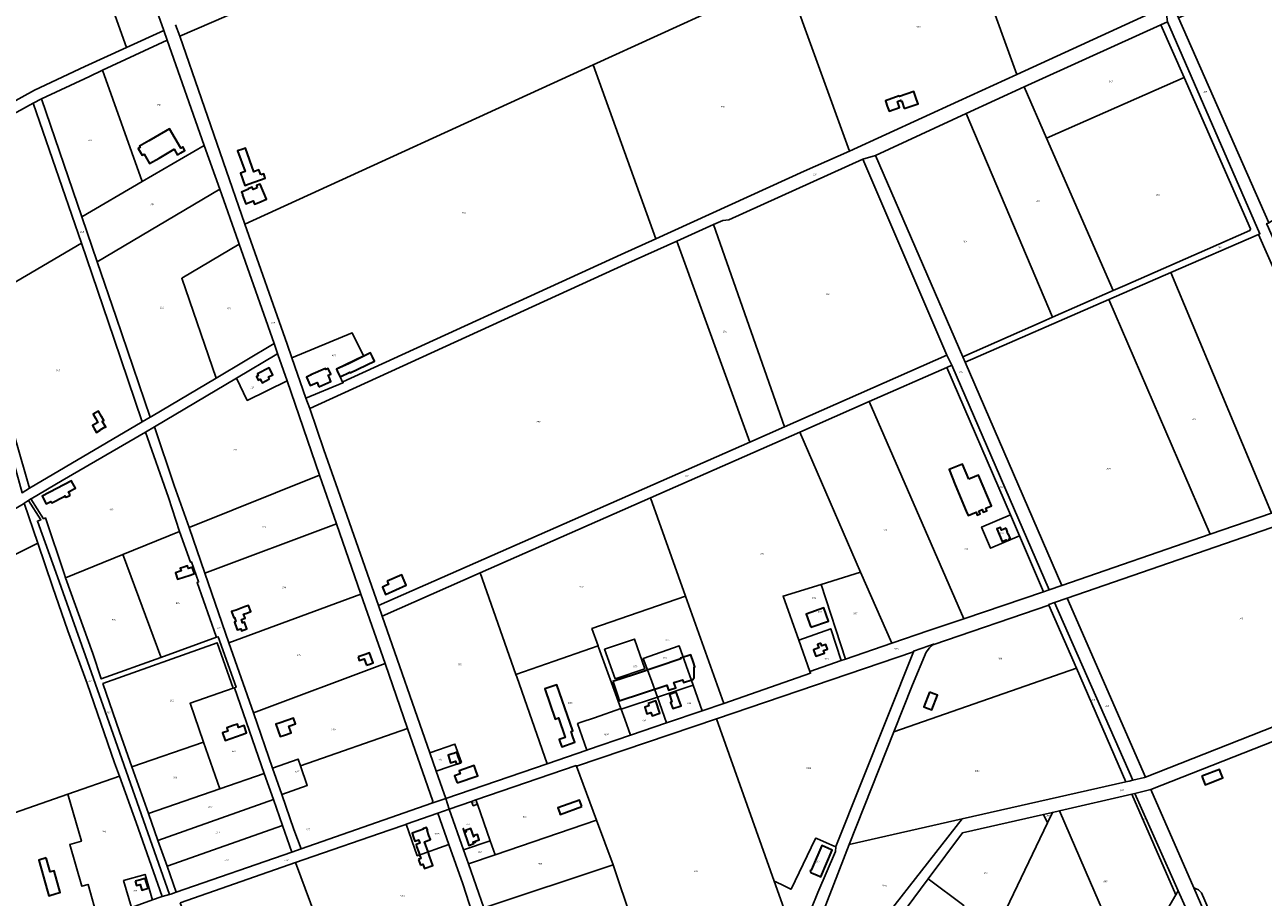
# Model space of a CAD drawing. Extents: x 177930 to 190767, y 381068 to 392034.
# Tile 299 of 318: x 183657 to 184996, y 388399 to 389342. Entities that reach past the tile are written whole.
import ezdxf
from ezdxf.enums import TextEntityAlignment as Align

# ---------------------------------------------------------------- set-up
doc = ezdxf.new("R2010")
doc.units = 0
for name, color, linetype, lineweight in [('B-XX-KG-GRENS_PERCEEL-GV', 150, 'Continuous', 25), ('B-XX-KG-GRENS_PERCEEL-S', 150, 'Continuous', 25), ('B-XX-OG-BEBOUWING-G', 7, 'Continuous', 35)]:
    doc.layers.add(name, color=color, linetype=linetype, lineweight=lineweight)
doc.styles.add('NLCS-ISO', font='NLCS-ISO.ttf', dxfattribs={"height": 1.8})

# ---------------------------------------------------------------- blocks, each defined once
blk = doc.blocks.new('SKG-PERCEELNUMMER-SO')
at = {"layer": 'DefPoints'}
blk.add_point((0, 0), dxfattribs=at)
at = {"style": 'NLCS-ISO', "oblique": 10, "flags": 1}
blk.add_attdef('GEMEENTECODE', text='', height=1.8, dxfattribs=at).set_placement((-0.5, 2.6), align=Align.MIDDLE_RIGHT)
at = {"style": 'NLCS-ISO', "oblique": 10}
blk.add_attdef('PERCEELNUMMER', text='', height=1.8, dxfattribs=at).set_placement((0, 0), align=Align.MIDDLE_CENTER)
at = {"style": 'NLCS-ISO', "oblique": 10, "flags": 1}
blk.add_attdef('SECTIE', text='', height=1.8, dxfattribs=at).set_placement((0.5, 2.5), align=Align.MIDDLE_LEFT)

msp = doc.modelspace()

# ---------------------------------------------------------------- linework, layer by layer
at = {"layer": 'B-XX-KG-GRENS_PERCEEL-GV'}
for points in [[(184753.277, 389670.363), (184760.199, 389658.164), (184890.485, 389361.17), (184892.704, 389344.623), (184992.521, 389115.557), (184991.054, 389114.918), (185108.345, 388849.225), (185120.64, 388852.019), (185000.223, 389125.24), (184999.729, 389126.361), (185002.01, 389127.386), (184904.459, 389348.894), (184897.769, 389364.085), (184897.492, 389364.714), (184779.577, 389632.466), (184778.752, 389634.341), (184777.553, 389637.063), (184773.383, 389646.53), (184763.445, 389669.096)], [(184508.407, 389406.615), (184453.041, 389554.16), (183980.917, 389395.366), (183961.809, 389388.52), (183824.912, 389329.063), (183895.259, 389126.172), (184271.561, 389298.286), (184480.516, 389393.858)], [(184800.049, 389540.006), (184661.414, 389476.597), (184729.665, 389287.733), (184881.631, 389357.147)], [(183767.185, 389316.887), (183807.671, 389335.16), (183762.394, 389462.287), (183759.325, 389473.059), (183758.024, 389505.527), (183736.278, 389503.147), (183705.492, 389489.393), (183705.46, 389489.379)], [(183705.46, 389489.379), (183473.801, 389385.884), (183542.141, 389203.892), (183556.207, 389209.932), (183572.243, 389218.111), (183667.706, 389270.863), (183722.031, 389296.319), (183767.185, 389316.887)], [(184508.407, 389406.615), (184480.516, 389393.858), (184548.77, 389204.987), (184666.725, 389258.984), (184729.665, 389287.733), (184661.414, 389476.597), (184624.263, 389459.605)], [(185062.364, 389380.341), (185030.736, 389366.23), (185026.437, 389373.347), (185023.937, 389376.828), (185013.709, 389397.77), (184904.459, 389348.894), (185002.01, 389127.386), (185004.889, 389129.395), (185097.836, 389170.647), (185168.743, 389202.427), (185070.97, 389423.387), (185047.946, 389413.087)], [(184339.525, 389110.217), (184499.948, 389183.136), (184548.77, 389204.987), (184480.516, 389393.858), (184271.561, 389298.286)], [(184885.456, 389341.434), (184910.557, 389284.374), (184982.479, 389120.877), (184981.798, 389119.142), (184935.867, 389099.143), (184846.367, 389059.683), (184833.745, 389054.143), (184768.166, 389025.357), (184757.142, 389020.518), (184671.236, 388982.709), (184673.828, 388976.718), (184829.176, 389044.396), (184896.359, 389073.664), (184991.054, 389114.918), (184992.521, 389115.557), (184892.704, 389344.623)], [(184885.456, 389341.434), (184808.283, 389306.522), (184737.554, 389274.476), (184761.846, 389218.833), (184774.183, 389224.248), (184910.557, 389284.374)], [(183784.165, 389172.067), (183851.275, 389211.107), (183811.309, 389324.803), (183741.317, 389292.274)], [(183675.369, 389261.534), (183718.896, 389134.098), (183784.165, 389172.067), (183741.317, 389292.274), (183727.073, 389285.652)], [(183895.259, 389126.172), (183940.834, 388996.169), (183945.934, 388981.62), (184011.199, 389008.537), (184023.415, 388983.572), (183994.295, 388969.578), (183998.101, 388961.121), (184001.093, 388954.473), (184001.565, 388954.669), (184001.171, 388955.533), (184302.08, 389093.197), (184339.525, 389110.217), (184271.561, 389298.286)], [(184833.745, 389054.143), (184846.367, 389059.683), (184935.867, 389099.143), (184981.798, 389119.142), (184982.479, 389120.877), (184910.557, 389284.374), (184774.183, 389224.248), (184761.846, 389218.833)], [(184737.554, 389274.476), (184674.908, 389245.528), (184768.166, 389025.357), (184833.745, 389054.143), (184761.846, 389218.833)], [(183546.09, 389192.993), (183575.7, 389105.33), (183599.453, 389035.561), (183718.433, 389105.494), (183666.443, 389256.832), (183577.646, 389208.075)], [(183784.316, 388912.319), (183792.93, 388917.379), (183755.976, 389025.57), (183735.625, 389085.192), (183718.896, 389134.098), (183675.369, 389261.534), (183666.443, 389256.832), (183718.433, 389105.494), (183753.689, 389002.852)], [(184577.069, 389200.317), (184671.236, 388982.709), (184757.142, 389020.518), (184768.166, 389025.357), (184674.908, 389245.528)], [(183851.275, 389211.107), (183784.165, 389172.067), (183718.896, 389134.098), (183735.625, 389085.192), (183868.007, 389163.671)], [(184401.931, 389125.579), (184478.712, 388907.111), (184653.989, 388984.322), (184563.291, 389196.141), (184418.294, 389130.655), (184411.962, 389130.118)], [(184563.291, 389196.141), (184653.989, 388984.322), (184659.305, 388973.554), (184764.65, 388730.661), (184778.235, 388735.448), (184673.828, 388976.718), (184671.236, 388982.709), (184577.069, 389200.317)], [(183539.311, 389191.728), (183568.139, 389103.686), (183568.812, 389101.719), (183590.357, 389038.749), (183606.044, 388992.903), (183625.916, 388937.976), (183625.951, 388937.583), (183654.386, 388835.709), (183662.469, 388840.475), (183633.65, 388941.006), (183613.129, 388995.39), (183599.453, 389035.561), (183575.7, 389105.33), (183546.09, 389192.993)], [(183868.007, 389163.671), (183735.625, 389085.192), (183755.976, 389025.57), (183792.93, 388917.379), (183794.198, 388918.134), (183864, 388959.691), (183826.935, 389067.623), (183888.945, 389104.373), (183887.845, 389107.477)], [(184362.235, 389107.621), (184440.978, 388890.489), (184478.712, 388907.111), (184401.931, 389125.579)], [(183718.433, 389105.494), (183599.453, 389035.561), (183613.129, 388995.39), (183633.65, 388941.006), (183662.469, 388840.475), (183784.316, 388912.319), (183753.689, 389002.852)], [(183864, 388959.691), (183926.978, 388997.048), (183888.945, 389104.373), (183826.935, 389067.623)], [(183965.357, 388926.583), (183980.651, 388882.054), (183993.619, 388845.342), (184039.793, 388713.761), (184440.978, 388890.489), (184362.235, 389107.621), (184306.849, 389082.68)], [(184896.359, 389073.664), (185005.107, 388813.632), (185108.345, 388849.225), (184991.054, 389114.918)], [(184938.909, 388790.819), (185005.107, 388813.632), (184896.359, 389073.664), (184829.176, 389044.396)], [(184778.235, 388735.448), (184938.909, 388790.819), (184829.176, 389044.396), (184673.828, 388976.718)], [(183961.257, 388937.91), (184001.093, 388954.473), (183998.101, 388961.121), (183994.295, 388969.578), (184023.415, 388983.572), (184011.199, 389008.537), (183945.934, 388981.62)], [(183886.257, 388959.615), (183897.816, 388935.554), (183940.842, 388956.52), (183930.733, 388985.094), (183929.849, 388985.645)], [(184653.989, 388984.322), (184478.712, 388907.111), (184440.978, 388890.489), (184039.793, 388713.761), (184043.778, 388702.406), (184149.59, 388749.017), (184333.729, 388830.133), (184494.986, 388901.169), (184570.003, 388934.215), (184654.015, 388971.224), (184659.305, 388973.554)], [(184732.58, 388789.199), (184701.193, 388775.707), (184691.654, 388798.574), (184722.781, 388811.902), (184654.015, 388971.224), (184570.003, 388934.215), (184672.465, 388699.474), (184758.678, 388728.556), (184758.745, 388728.58)], [(184654.015, 388971.224), (184722.781, 388811.902), (184732.58, 388789.199), (184758.745, 388728.58), (184764.65, 388730.661), (184659.305, 388973.554)], [(183886.257, 388959.615), (183797.456, 388906.799), (183818.64, 388843.708), (183835.064, 388798.156), (183976.032, 388854.679), (183940.842, 388956.52), (183897.816, 388935.554)], [(184560.907, 388749.959), (184594.465, 388672.984), (184634.651, 388686.725), (184672.465, 388699.474), (184570.003, 388934.215), (184494.986, 388901.169)], [(183701.288, 388743.85), (183763.364, 388769.064), (183824.39, 388793.852), (183812.577, 388830.437), (183787.809, 388901.196), (183697.539, 388848.821), (183664.27, 388829.238), (183663.865, 388828.98), (183677.508, 388807.627), (183679.595, 388808.442), (183700.034, 388747.344)], [(183797.456, 388906.799), (183787.809, 388901.196), (183812.577, 388830.437), (183824.39, 388793.852), (183836.544, 388760.511), (183837.677, 388760.906), (183845.232, 388739.245), (183843.627, 388738.686), (183864.197, 388680.289), (183864.379, 388679.49), (183866.166, 388680.136), (183885.699, 388625.5), (183884.095, 388624.941), (183916.188, 388532.414), (183926.023, 388504.25), (183935.92, 388475.996), (183946.053, 388447.293), (183956.139, 388450.658), (183948.123, 388471.881), (183935.02, 388509.62), (183925.115, 388538.148), (183904.379, 388597.871), (183877.995, 388673.304), (183852.011, 388748.855), (183835.064, 388798.156), (183818.64, 388843.708)], [(184518.102, 388736.703), (184560.907, 388749.959), (184494.986, 388901.169), (184333.729, 388830.133), (184371.617, 388723.806), (184412.974, 388607.745), (184506.817, 388640.633), (184506.096, 388642.658), (184494.039, 388676.526), (184477.132, 388724.016)], [(183835.064, 388798.156), (183852.011, 388748.855), (183994.326, 388801.929), (183976.032, 388854.679)], [(185114.91, 388835.887), (184784.226, 388721.733), (184868.671, 388528.287), (185085.343, 388613.541), (185116.357, 388625.744), (185086.665, 388701.204), (185179.248, 388737.977)], [(183656.482, 388824.265), (183655.831, 388823.85), (183585.066, 388782.029), (183598.673, 388745.257), (183671.228, 388781.059)], [(183671.228, 388781.059), (183687.157, 388734.466), (183703.877, 388686.534), (183724.81, 388629.468), (183754.415, 388543.927), (183759.617, 388529.447), (183777.593, 388479.409), (183805.955, 388399.367), (183813.681, 388401.472), (183752.677, 388574.887), (183722.993, 388659.387), (183692.773, 388744.662), (183670.945, 388805.062), (183674.66, 388806.514), (183661.337, 388827.366), (183656.482, 388824.265)], [(183663.865, 388828.98), (183661.337, 388827.366), (183674.66, 388806.514), (183670.945, 388805.062), (183692.773, 388744.662), (183722.993, 388659.387), (183752.677, 388574.887), (183813.681, 388401.472), (183815.307, 388401.915), (183821.099, 388403.925), (183811.027, 388432.271), (183801.229, 388459.844), (183790.921, 388488.852), (183772.939, 388539.573), (183759.524, 388577.207), (183741.742, 388629.446), (183865.246, 388673.657), (183882.396, 388624.349), (183884.095, 388624.941), (183885.699, 388625.5), (183866.166, 388680.136), (183864.379, 388679.49), (183804.37, 388657.81), (183740.002, 388634.556), (183730.662, 388661.992), (183701.288, 388743.85), (183700.034, 388747.344), (183679.595, 388808.442), (183677.508, 388807.627)], [(184229.612, 388653.602), (184268.724, 388667.27), (184277.102, 388670.198), (184270.337, 388688.818), (184371.617, 388723.806), (184333.729, 388830.133), (184149.59, 388749.017), (184188.225, 388639.139)], [(184722.781, 388811.902), (184691.654, 388798.574), (184701.193, 388775.707), (184732.58, 388789.199)], [(183852.011, 388748.855), (183877.995, 388673.304), (184020.577, 388726.144), (183994.326, 388801.929)], [(183529.226, 388672.582), (183462.281, 388647.168), (183368.555, 388610.435), (183370.674, 388604.556), (183379.919, 388574.54), (183374.874, 388572.905), (183397.918, 388511.463), (183402.788, 388513.481), (183410.178, 388498.24), (183440.633, 388417.794), (183515.128, 388443.869), (183703.961, 388509.966), (183759.617, 388529.447), (183754.415, 388543.927), (183724.81, 388629.468), (183703.877, 388686.534), (183687.157, 388734.466), (183671.228, 388781.059), (183598.673, 388745.257), (183517.754, 388705.328)], [(183824.39, 388793.852), (183763.364, 388769.064), (183764.076, 388767.134), (183804.234, 388658.178), (183804.37, 388657.81), (183864.379, 388679.49), (183864.197, 388680.289), (183843.627, 388738.686), (183845.232, 388739.245), (183837.677, 388760.906), (183836.544, 388760.511)], [(183763.364, 388769.064), (183701.288, 388743.85), (183730.662, 388661.992), (183740.002, 388634.556), (183804.37, 388657.81), (183804.234, 388658.178), (183764.076, 388767.134)], [(184102.181, 388534.691), (184108.57, 388516.342), (184112.412, 388505.308), (184222.124, 388542.73), (184189.109, 388636.625), (184188.225, 388639.139), (184149.59, 388749.017), (184043.778, 388702.406), (184095.276, 388554.519), (184122.271, 388564.045), (184129.232, 388544.266)], [(184560.907, 388749.959), (184518.102, 388736.703), (184544.697, 388655.98), (184594.465, 388672.984)], [(184477.132, 388724.016), (184494.039, 388676.526), (184528.664, 388688.669), (184539.971, 388654.349), (184544.697, 388655.98), (184518.102, 388736.703)], [(184046.828, 388651.218), (184020.577, 388726.144), (183877.995, 388673.304), (183904.379, 388597.871)], [(184270.337, 388688.818), (184277.102, 388670.198), (184277.623, 388668.765), (184301.712, 388602.47), (184301.978, 388601.739), (184318.27, 388607.17), (184329.56, 388610.9), (184341.153, 388614.749), (184333.538, 388635.645), (184325.871, 388656.593), (184364.752, 388670.182), (184379.74, 388627.563), (184389.488, 388599.845), (184412.974, 388607.745), (184371.617, 388723.806)], [(184638.876, 388671.336), (184635.476, 388668.201), (184631.742, 388663.287), (184617.005, 388627.94), (184596.613, 388577.22), (184794.266, 388645.986), (184764.458, 388714.348), (184639.939, 388671.713)], [(184764.458, 388714.348), (184794.266, 388645.986), (184847.748, 388523.331), (184851.311, 388524.139), (184855.039, 388524.995), (184770.637, 388717.02), (184764.295, 388714.82)], [(184770.637, 388717.02), (184855.039, 388524.995), (184867.873, 388527.973), (184868.671, 388528.287), (184784.226, 388721.733)], [(184507.164, 388690.417), (184502.147, 388704.573), (184521.041, 388711.269), (184526.056, 388697.07)], [(184507.164, 388690.417), (184526.056, 388697.07), (184521.041, 388711.269), (184502.147, 388704.573)], [(184494.039, 388676.526), (184506.096, 388642.658), (184539.971, 388654.349), (184528.664, 388688.669)], [(183882.396, 388624.349), (183865.246, 388673.657), (183741.742, 388629.446), (183759.524, 388577.207), (183772.939, 388539.573), (183850.603, 388566.162), (183835.952, 388608.163)], [(184295.631, 388634.467), (184327.456, 388645.254), (184316.536, 388677.471), (184284.008, 388666.485)], [(184295.631, 388634.467), (184284.008, 388666.485), (184316.536, 388677.471), (184327.456, 388645.254)], [(184222.124, 388542.73), (184264.936, 388557.449), (184254.922, 388586.293), (184258.703, 388587.6), (184273, 388592.543), (184301.712, 388602.47), (184277.623, 388668.765), (184277.102, 388670.198), (184268.724, 388667.27), (184229.612, 388653.602), (184188.225, 388639.139), (184189.109, 388636.625)], [(184341.153, 388614.749), (184379.74, 388627.563), (184364.752, 388670.182), (184325.871, 388656.593), (184333.538, 388635.645)], [(184467.502, 388415.952), (184469.228, 388415.117), (184477.528, 388411.1), (184485.457, 388407.277), (184485.701, 388407.159), (184490.046, 388416.144), (184511.827, 388461.178), (184512.409, 388462.382), (184513.607, 388461.865), (184523.964, 388457.407), (184532.238, 388453.833), (184534.033, 388453.057), (184534.039, 388453.245), (184617.882, 388663.886), (184404.981, 388591.348)], [(183904.379, 388597.871), (183925.115, 388538.148), (183952.654, 388547.795), (183955.199, 388540.538), (184071.137, 388581.051), (184046.828, 388651.218)], [(184670.743, 388483.194), (184847.748, 388523.331), (184794.266, 388645.986), (184596.613, 388577.22), (184548.616, 388455.501)], [(183882.396, 388624.349), (183835.952, 388608.163), (183850.603, 388566.162), (183868.197, 388515.725), (183916.188, 388532.414), (183884.095, 388624.941)], [(184389.488, 388599.845), (184379.74, 388627.563), (184341.153, 388614.749), (184351.175, 388586.908)], [(184301.978, 388601.739), (184305.895, 388590.958), (184312.17, 388573.689), (184351.175, 388586.908), (184341.153, 388614.749), (184329.56, 388610.9), (184318.27, 388607.17)], [(184874.484, 388515.004), (184921.038, 388408.631), (184926.254, 388406.671), (184929.253, 388403.383), (184957.69, 388337.685), (184959.885, 388336.803), (185183.656, 388428.061), (185184.657, 388427.982), (185108.304, 388606.946)], [(184312.17, 388573.689), (184305.895, 388590.958), (184301.978, 388601.739), (184301.712, 388602.47), (184273, 388592.543), (184258.703, 388587.6), (184254.922, 388586.293), (184264.936, 388557.449), (184265.642, 388557.692)], [(184097.331, 388500.028), (184098.388, 388502.389), (184071.137, 388581.051), (183955.199, 388540.538), (183962.643, 388519.306), (183935.02, 388509.62), (183948.123, 388471.881), (183956.139, 388450.658)], [(184275.505, 388481.674), (184293.297, 388433.608), (184313.666, 388373.418), (184328.634, 388328.238), (184338.467, 388298.555), (184339.469, 388298.925), (184359.626, 388240.423), (184431.703, 388263.496), (184445.265, 388230.896), (184480.563, 388317.937), (184491.924, 388347.439), (184467.502, 388415.952), (184404.981, 388591.348), (184253.539, 388540.315)], [(183790.921, 388488.852), (183868.197, 388515.725), (183850.603, 388566.162), (183772.939, 388539.573)], [(184095.276, 388554.519), (184102.181, 388534.691), (184129.232, 388544.266), (184122.271, 388564.045)], [(183935.02, 388509.62), (183962.643, 388519.306), (183955.199, 388540.538), (183952.654, 388547.795), (183925.115, 388538.148)], [(184253.539, 388540.315), (184253.377, 388540.787), (184145.015, 388503.898), (184146.717, 388499.015), (184160.5, 388459.461), (184165.709, 388444.512), (184275.505, 388481.674)], [(183794.557, 388397.937), (183795.222, 388395.598), (183804.826, 388399.059), (183805.955, 388399.367), (183777.593, 388479.409), (183759.617, 388529.447), (183703.961, 388509.966), (183718.422, 388459.139), (183705.827, 388455.533), (183718.83, 388410.44), (183725.773, 388412.414), (183736.335, 388374.832), (183760.255, 388383.001), (183772.706, 388387.486), (183764.124, 388416.471), (183787.382, 388423.155)], [(183790.921, 388488.852), (183801.229, 388459.844), (183926.023, 388504.25), (183916.188, 388532.414), (183868.197, 388515.725)], [(184857.373, 388510.549), (184904.222, 388405.528), (184919.621, 388371.008), (185028.314, 388127.352), (185035.498, 388130.361), (185041.688, 388132.953), (184956.818, 388326.875), (184953.595, 388334.239), (184921.038, 388408.631), (184874.484, 388515.004), (184868.987, 388513.573)], [(183736.335, 388374.832), (183725.773, 388412.414), (183718.83, 388410.44), (183705.827, 388455.533), (183718.422, 388459.139), (183703.961, 388509.966), (183515.128, 388443.869), (183557.177, 388334.599), (183636.549, 388346.27), (183629.544, 388368.906), (183630.202, 388372.145), (183631.439, 388375.002), (183634.276, 388377.893), (183638.127, 388379.839), (183657.66, 388385.41), (183666.982, 388351.975), (183716.583, 388368.101)], [(183926.023, 388504.25), (183801.229, 388459.844), (183811.027, 388432.271), (183935.92, 388475.996)], [(184116.052, 388493.639), (184131.58, 388449.607), (184160.5, 388459.461), (184146.717, 388499.015), (184142.034, 388497.413), (184140.368, 388502.063)], [(184140.368, 388502.063), (184142.034, 388497.413), (184146.717, 388499.015), (184145.015, 388503.898)], [(184776.052, 388492.022), (184809.53, 388414.603), (184851.889, 388316.619), (184852.056, 388316.232), (184901.61, 388401.046), (184854.025, 388509.786)], [(184854.025, 388509.786), (184901.61, 388401.046), (184904.222, 388405.528), (184857.373, 388510.549)], [(184069.507, 388477.343), (184081.545, 388443.324), (184115.725, 388455.378), (184103.802, 388489.237)], [(184758.642, 388488.056), (184671.009, 388468.091), (184634.038, 388418.409), (184672.567, 388389.531), (184652.403, 388358.667), (184693.845, 388334.5), (184762.752, 388478.833)], [(184762.752, 388478.833), (184693.845, 388334.5), (184650.457, 388243.619), (184675.188, 388228.396), (184767.527, 388171.557), (184842.502, 388299.88), (184852.056, 388316.232), (184851.889, 388316.619), (184809.53, 388414.603), (184776.052, 388492.022), (184768.194, 388490.232)], [(184768.194, 388490.232), (184758.642, 388488.056), (184762.752, 388478.833)], [(185130.261, 388397.907), (185144.116, 388403.588), (185186.607, 388421.01), (185187.948, 388420.818), (185195.946, 388419.676), (185348.357, 388481.96), (185343.784, 388488.87), (185270.066, 388458.861), (185192.822, 388427.337), (185184.657, 388427.982), (185183.656, 388428.061), (184959.885, 388336.803), (184957.69, 388337.685), (184929.253, 388403.383), (184926.254, 388406.671), (184921.038, 388408.631), (184953.595, 388334.239), (184956.818, 388326.875), (185038.944, 388360.325), (185108.146, 388388.839)], [(183811.027, 388432.271), (183821.099, 388403.925), (183946.053, 388447.293), (183935.92, 388475.996)], [(184010.497, 388265.093), (184162.233, 388318.282), (184151.082, 388350.222), (184130.663, 388412.961), (184115.725, 388455.378), (184081.545, 388443.324), (184069.507, 388477.343), (184069.385, 388477.301), (184051.333, 388471.041), (183959.335, 388439.138), (183949.97, 388435.88), (183976.494, 388364.365), (184002.885, 388286.572)], [(184165.709, 388444.512), (184136.964, 388434.783), (184153.668, 388387.18), (184293.297, 388433.608), (184275.505, 388481.674)], [(184670.743, 388483.194), (184548.616, 388455.501), (184531.736, 388412.692), (184495.794, 388319.78), (184547.736, 388326.069)], [(184131.58, 388449.607), (184136.964, 388434.783), (184165.709, 388444.512), (184160.5, 388459.461)], [(184533.881, 388447.907), (184534.033, 388453.057), (184532.238, 388453.833), (184523.964, 388457.407), (184513.607, 388461.865), (184512.409, 388462.382), (184511.827, 388461.178), (184490.046, 388416.144), (184485.701, 388407.159), (184485.457, 388407.277), (184477.528, 388411.1), (184469.228, 388415.117), (184467.502, 388415.952), (184491.924, 388347.439), (184514.661, 388403.8)], [(183825.157, 388392.456), (183878.87, 388243.534), (184002.885, 388286.572), (183976.494, 388364.365), (183949.97, 388435.88)], [(184293.297, 388433.608), (184153.668, 388387.18), (184177.522, 388318.985), (184227.311, 388337.751), (184313.666, 388373.418)], [(183794.557, 388397.937), (183787.382, 388423.155), (183764.124, 388416.471), (183772.706, 388387.486), (183795.222, 388395.598)], [(184634.038, 388418.409), (184554.185, 388311.116), (184542.87, 388309.844), (184650.457, 388243.619), (184693.845, 388334.5), (184652.403, 388358.667), (184672.567, 388389.531)], [(184906.658, 388377.896), (184909.668, 388378.131), (184913.608, 388376.899), (184916.177, 388375.247), (184919.621, 388371.008), (184904.222, 388405.528), (184901.61, 388401.046), (184852.056, 388316.232), (184842.502, 388299.88), (184767.527, 388171.557), (184701.323, 388058.244), (184692.712, 388043.506), (184652.067, 387973.94), (184655.722, 387971.789), (184656.963, 387973.92), (184677.296, 387982.321), (184826.954, 388240.432), (184881.494, 388334.495)]]:
    msp.add_lwpolyline(points, close=True, dxfattribs=at)
for points in [[(183762.394, 389462.287), (183807.671, 389335.16), (183811.309, 389324.803), (183851.275, 389211.107), (183868.007, 389163.671), (183887.845, 389107.477), (183888.945, 389104.373), (183926.978, 388997.048), (183930.733, 388985.094), (183940.842, 388956.52), (183976.032, 388854.679), (183994.326, 388801.929), (184020.577, 388726.144), (184046.828, 388651.218), (184071.137, 388581.051), (184098.388, 388502.389), (184097.331, 388500.028), (184112.412, 388505.308), (184108.57, 388516.342), (184102.181, 388534.691), (184095.276, 388554.519), (184043.778, 388702.406), (184039.793, 388713.761), (183993.619, 388845.342), (183980.651, 388882.054), (183965.357, 388926.583), (183961.257, 388937.91), (183945.934, 388981.62), (183940.834, 388996.169), (183895.259, 389126.172), (183824.912, 389329.063), (183820.108, 389341.579)], [(183820.108, 389341.579), (183824.912, 389329.063), (183961.809, 389388.52)], [(184881.631, 389357.147), (184729.665, 389287.733), (184666.725, 389258.984), (184548.77, 389204.987), (184499.948, 389183.136), (184339.525, 389110.217), (184302.08, 389093.197), (184001.171, 388955.533), (184001.565, 388954.669), (184001.093, 388954.473), (183961.257, 388937.91), (183965.357, 388926.583), (184306.849, 389082.68), (184362.235, 389107.621), (184401.931, 389125.579), (184411.962, 389130.118), (184418.294, 389130.655), (184563.291, 389196.141), (184577.069, 389200.317), (184674.908, 389245.528), (184737.554, 389274.476), (184808.283, 389306.522), (184885.456, 389341.434), (184892.704, 389344.623)], [(183577.646, 389208.075), (183666.443, 389256.832), (183675.369, 389261.534), (183727.073, 389285.652), (183741.317, 389292.274), (183811.309, 389324.803), (183807.671, 389335.16), (183767.185, 389316.887), (183722.031, 389296.319), (183667.706, 389270.863), (183572.243, 389218.111)], [(183656.482, 388824.265), (183661.337, 388827.366), (183663.865, 388828.98), (183664.27, 388829.238), (183697.539, 388848.821), (183787.809, 388901.196), (183797.456, 388906.799), (183886.257, 388959.615), (183929.849, 388985.645), (183930.733, 388985.094), (183926.978, 388997.048), (183864, 388959.691), (183794.198, 388918.134), (183792.93, 388917.379), (183784.316, 388912.319), (183662.469, 388840.475), (183654.386, 388835.709)], [(185005.107, 388813.632), (184938.909, 388790.819), (184778.235, 388735.448), (184764.65, 388730.661), (184758.745, 388728.58), (184758.678, 388728.556), (184672.465, 388699.474), (184634.651, 388686.725), (184594.465, 388672.984), (184544.697, 388655.98), (184539.971, 388654.349), (184506.096, 388642.658), (184506.817, 388640.633), (184412.974, 388607.745), (184389.488, 388599.845), (184351.175, 388586.908), (184312.17, 388573.689), (184265.642, 388557.692), (184264.936, 388557.449), (184222.124, 388542.73), (184112.412, 388505.308), (184116.052, 388493.639), (184140.368, 388502.063), (184145.015, 388503.898), (184253.377, 388540.787), (184253.539, 388540.315), (184404.981, 388591.348), (184617.882, 388663.886), (184618.124, 388664.495), (184634.681, 388670.337), (184639.73, 388672.123), (184638.876, 388671.336), (184639.939, 388671.713), (184764.458, 388714.348), (184764.295, 388714.82), (184770.637, 388717.02), (184784.226, 388721.733), (185114.91, 388835.887)], [(184495.794, 388319.78), (184531.736, 388412.692), (184548.616, 388455.501), (184596.613, 388577.22), (184617.005, 388627.94), (184631.742, 388663.287), (184635.476, 388668.201), (184638.876, 388671.336), (184639.73, 388672.123), (184634.681, 388670.337), (184618.124, 388664.495), (184617.882, 388663.886), (184534.039, 388453.245), (184534.033, 388453.057), (184533.881, 388447.907), (184514.661, 388403.8), (184491.924, 388347.439)], [(184554.185, 388311.116), (184634.038, 388418.409), (184671.009, 388468.091), (184758.642, 388488.056), (184768.194, 388490.232), (184776.052, 388492.022), (184854.025, 388509.786), (184857.373, 388510.549), (184868.987, 388513.573), (184874.484, 388515.004), (185108.304, 388606.946), (185233.15, 388656.038), (185224.927, 388668.463), (185116.357, 388625.744), (185085.343, 388613.541), (184868.671, 388528.287), (184867.873, 388527.973), (184855.039, 388524.995), (184851.311, 388524.139), (184847.748, 388523.331), (184670.743, 388483.194), (184547.736, 388326.069)], [(183825.157, 388392.456), (183949.97, 388435.88), (183959.335, 388439.138), (184051.333, 388471.041), (184069.385, 388477.301), (184069.507, 388477.343), (184103.802, 388489.237), (184116.052, 388493.639), (184112.412, 388505.308), (184097.331, 388500.028), (183956.139, 388450.658), (183946.053, 388447.293), (183821.099, 388403.925), (183815.307, 388401.915), (183813.681, 388401.472), (183805.955, 388399.367), (183804.826, 388399.059), (183795.222, 388395.598)], [(184153.668, 388387.18), (184136.964, 388434.783), (184131.58, 388449.607), (184116.052, 388493.639), (184103.802, 388489.237), (184115.725, 388455.378), (184130.663, 388412.961), (184151.082, 388350.222)]]:
    msp.add_lwpolyline(points, dxfattribs=at)
at = {"layer": 'B-XX-OG-BEBOUWING-G'}
for points in [[(184608.023, 389250.913), (184623.052, 389256.152), (184621.392, 389260.916), (184618.459, 389269.473), (184602.809, 389264.081), (184602.656, 389264.525), (184587.716, 389259.377), (184588.054, 389258.34), (184589.71, 389253.589), (184591.555, 389248.298), (184602.79, 389252.214), (184600.945, 389257.507), (184600.591, 389258.523), (184604.385, 389259.846), (184604.795, 389258.667), (184605.261, 389258.831)], [(183822.248, 389200.71), (183826.128, 389203.009), (183830.447, 389205.545), (183828.113, 389209.517), (183825.877, 389208.204), (183813.562, 389229.166), (183809.26, 389226.637), (183791.547, 389216.239), (183781.204, 389210.163), (183781.919, 389208.947), (183779.956, 389207.794), (183784.253, 389200.48), (183786.216, 389201.633), (183792.232, 389191.391), (183802.565, 389197.45), (183818.591, 389206.907)], [(183912.317, 389179.338), (183910.442, 389184.572), (183905.025, 389182.63), (183895.864, 389208.237), (183892.063, 389206.877), (183887.39, 389205.205), (183895.344, 389182.993), (183890.381, 389181.216), (183895.149, 389167.9), (183899.834, 389169.578), (183917.31, 389175.837), (183915.631, 389180.525)], [(183908.674, 389165.319), (183904.103, 389163.442), (183903.017, 389166.084), (183898.833, 389164.363), (183899.019, 389163.911), (183899.08, 389163.762), (183891.686, 389160.719), (183892.957, 389157.63), (183892.889, 389157.602), (183892.476, 389157.432), (183896.321, 389148.079), (183904.182, 389151.311), (183905.725, 389147.564), (183910.315, 389149.451), (183918.701, 389152.899), (183911.913, 389169.408), (183907.704, 389167.678)], [(184033.018, 388982.486), (184030.866, 388986.979), (184007.843, 388975.553), (183994.125, 388969.418), (183995.869, 388965.779), (183998.101, 388961.121), (184008.679, 388966.19), (184009.119, 388965.272), (184035.264, 388977.798)], [(183921.822, 388958.721), (183920.705, 388960.848), (183925.396, 388963.311), (183921.453, 388970.816), (183908.728, 388964.129), (183909.719, 388962.243), (183907.736, 388961.201), (183909.696, 388957.473), (183911.678, 388958.514), (183912.669, 388956.629), (183913.787, 388954.502)], [(183975.335, 388950.345), (183988.262, 388955.911), (183986.282, 388960.53), (183985.272, 388962.887), (183987.965, 388964.041), (183985.365, 388970.107), (183982.654, 388968.945), (183982.217, 388969.965), (183966.518, 388963.235), (183966.684, 388962.847), (183966.314, 388962.689), (183961.714, 388960.723), (183965.684, 388951.446), (183973.442, 388954.766)], [(183741.106, 388913.121), (183742.566, 388913.963), (183740.073, 388918.279), (183736.863, 388923.972), (183731.14, 388920.71), (183733.556, 388916.473), (183736.246, 388911.755), (183730.427, 388908.438), (183732.2, 388905.284), (183734.692, 388900.965), (183738.806, 388903.34), (183738.604, 388903.69), (183744.27, 388906.963), (183744.487, 388906.587), (183744.78, 388906.758)], [(184677.704, 388850.339), (184670.91, 388866.738), (184656.472, 388860.757), (184663.265, 388844.358), (184675.156, 388815.785), (184677.074, 388811.168), (184685.614, 388814.715), (184686.939, 388811.593), (184689.949, 388812.812), (184688.617, 388815.958), (184692.312, 388817.488), (184693.515, 388814.663), (184697.283, 388816.265), (184696.194, 388819.095), (184702.297, 388821.622), (184688.447, 388854.805), (184683.84, 388852.881)], [(183705.565, 388834.938), (183705.653, 388834.986), (183704.691, 388836.785), (183711.958, 388840.67), (183707.849, 388848.354), (183707.681, 388848.669), (183676.21, 388831.91), (183680.549, 388823.797), (183685.429, 388826.406), (183686.358, 388824.669), (183699.7, 388831.803), (183700.417, 388832.229), (183700.873, 388831.404), (183702.122, 388830.772), (183705.826, 388832.753), (183706.131, 388833.88)], [(184718.067, 388797.394), (184713.315, 388795.415), (184712.119, 388798.239), (184708.166, 388796.594), (184713.887, 388782.845), (184718.236, 388784.678), (184718.659, 388783.663), (184721.809, 388784.99), (184721.381, 388786.004), (184722.644, 388786.536), (184720.759, 388791.007), (184720.239, 388790.788), (184719.298, 388793.019), (184719.819, 388793.239)], [(184049.132, 388740.059), (184050.639, 388736.651), (184048.403, 388735.692), (184043.814, 388733.722), (184047.253, 388725.78), (184069.729, 388735.645), (184066.288, 388743.429), (184064.729, 388746.956)], [(183897.294, 388705.701), (183901.47, 388707.212), (183899.001, 388713.799), (183894.918, 388712.269), (183885.69, 388708.81), (183880.883, 388707.191), (183883.152, 388700.452), (183884.111, 388700.775), (183885.575, 388696.428), (183883.91, 388695.867), (183884.967, 388692.729), (183885.217, 388692.813), (183887.03, 388687.428), (183890.745, 388688.679), (183891.441, 388686.613), (183897.418, 388688.625), (183894.968, 388695.903), (183892.784, 388695.168), (183891.5, 388698.717), (183895.446, 388700.145), (183893.882, 388704.467)], [(184507.164, 388690.417), (184526.056, 388697.07), (184521.041, 388711.269), (184502.147, 388704.573)], [(184517.808, 388672.944), (184514.222, 388671.741), (184515.522, 388668.04), (184509.79, 388666.027), (184510.64, 388663.629), (184512.293, 388658.91), (184521.829, 388662.252), (184520.837, 388665.083), (184525.084, 388666.571), (184523.292, 388671.686), (184518.8, 388670.113)], [(184250.254, 388570.721), (184247.823, 388577.752), (184249.6, 388578.366), (184232.407, 388628.119), (184219.323, 388623.597), (184230.535, 388591.15), (184234.259, 388592.437), (184241.6, 388571.179), (184235.068, 388568.924), (184236.133, 388565.841), (184237.761, 388561.126), (184251.885, 388566.004)], [(184362.128, 388618.318), (184361.499, 388619.991), (184354.189, 388617.51), (184356.873, 388609.571), (184355.43, 388609.05), (184357.729, 388602.34), (184366.775, 388605.499), (184364.427, 388612.221), (184364.229, 388612.152)], [(184635.444, 388620.028), (184629.329, 388604.195), (184633.977, 388602.401), (184637.709, 388600.96), (184643.828, 388616.787), (184640.112, 388618.224)], [(184331.022, 388608.037), (184331.879, 388605.459), (184327.46, 388603.944), (184329.89, 388596.858), (184334.154, 388598.303), (184335.447, 388594.519), (184343.957, 388597.421), (184339.388, 388610.819)], [(183882.371, 388583.971), (183875.548, 388581.582), (183876.746, 388578.13), (183871.036, 388576.149), (183873.84, 388568.068), (183892.351, 388574.5), (183897.08, 388576.119), (183894.321, 388584.193), (183888.284, 388582.127), (183887.1, 388585.587)], [(183933.447, 388587.146), (183928.726, 388585.499), (183933.383, 388572.149), (183938.104, 388573.796), (183945.272, 388576.297), (183942.804, 388583.373), (183949.965, 388585.871), (183947.776, 388592.145)], [(184123.973, 388542.419), (184128.224, 388543.859), (184127.153, 388546.973), (184125.959, 388550.471), (184124.359, 388555.164), (184121.106, 388554.035), (184119.453, 388553.461), (184114.819, 388551.89), (184117.592, 388543.708), (184122.924, 388545.515)], [(184124.613, 388522.034), (184146.909, 388529.845), (184145.256, 388534.564), (184143.052, 388540.852), (184126.792, 388535.302), (184128.013, 388531.73), (184121.992, 388529.65), (184122.986, 388526.762)], [(184929.868, 388529.225), (184931.682, 388524.561), (184933.42, 388520.092), (184936.905, 388521.447), (184952.53, 388527.522), (184950.798, 388531.973), (184948.977, 388536.654)], [(184259.568, 388496.426), (184258.792, 388498.631), (184257.119, 388503.341), (184233.626, 388495), (184235.291, 388490.31), (184236.072, 388488.105)], [(184134.305, 388468.808), (184132.898, 388468.32), (184131.489, 388472.385), (184131.196, 388472.284), (184137.263, 388454.593), (184142.664, 388456.446), (184142.051, 388458.234), (184144.018, 388458.908), (184144.346, 388457.953), (184144.648, 388458.057), (184144.301, 388459.07), (184148.539, 388460.522), (184146.513, 388466.433), (184142.851, 388465.178), (184143.215, 388464.116), (184142.639, 388463.918), (184139.597, 388472.796), (184133.624, 388470.773)], [(184506.814, 388427.979), (184506.549, 388427.422), (184506.473, 388426.92), (184506.484, 388426.317), (184506.667, 388425.803), (184506.898, 388425.428), (184507.145, 388425.157), (184510.207, 388423.819), (184513.159, 388422.556), (184517.766, 388420.593), (184530.105, 388449.555), (184525.525, 388451.507), (184518.861, 388454.348), (184508.896, 388431.005), (184507.544, 388427.683)], [(183680.267, 388441.053), (183672.291, 388438.74), (183682.002, 388404.941), (183683.379, 388400.13), (183691.355, 388402.411), (183695.607, 388403.627), (183688.861, 388427.215), (183684.589, 388425.994)], [(183776.743, 388415.718), (183778.069, 388411.054), (183782.175, 388412.222), (183783.857, 388406.307), (183790.591, 388408.223), (183787.582, 388418.803), (183780.849, 388416.887)]]:
    msp.add_lwpolyline(points, close=True, dxfattribs=at)
for points in [[(183837.812, 388755.03), (183834.004, 388753.736), (183833.03, 388756.607), (183828.284, 388754.996), (183825.406, 388754.026), (183826.322, 388751.208), (183820.08, 388749.179), (183822.337, 388742.292), (183835.984, 388746.712), (183840.73, 388748.324)], [(183840.73, 388748.324), (183838.386, 388755.225), (183837.812, 388755.03)], [(184029.143, 388650.184), (184033.855, 388651.812), (184030.107, 388662.662), (184025.383, 388661.031), (184022.921, 388660.182), (184022.953, 388660.087), (184017.751, 388658.294)], [(184292.914, 388631.597), (184298.264, 388615.5), (184299.841, 388610.755), (184351.263, 388627.853), (184353.117, 388622.252), (184360.949, 388624.845), (184359.098, 388630.438), (184368.531, 388633.567), (184369.568, 388630.471), (184378.31, 388633.393), (184379.441, 388633.972), (184380.343, 388634.87), (184380.944, 388636.021), (184380.901, 388637.321), (184381.049, 388647.224), (184381.65, 388647.413), (184380.084, 388652.161), (184377.293, 388660.623), (184366.234, 388656.947), (184366.528, 388656.063), (184316.365, 388639.391)], [(184017.751, 388658.294), (184017.567, 388658.226)], [(184017.567, 388658.226), (184018.887, 388654.381), (184024.332, 388656.25), (184026.702, 388649.346)], [(184026.702, 388649.346), (184029.143, 388650.184)], [(184316.365, 388639.391), (184292.914, 388631.597)], [(184089.532, 388429.679), (184090.035, 388429.857), (184098.426, 388432.822), (184094.802, 388442.993), (184093.214, 388447.44), (184089.255, 388458.53), (184095.767, 388460.855), (184094.248, 388465.109), (184092.119, 388471.07), (184092.659, 388471.262), (184091.736, 388473.847), (184088.804, 388472.799), (184088.757, 388472.929), (184088.049, 388472.676), (184088.276, 388472.039), (184075.986, 388467.65), (184077.668, 388462.941), (184078.989, 388459.24), (184083.108, 388460.711), (184083.642, 388459.195), (184084.462, 388456.868), (184080.21, 388455.366), (184080.889, 388453.443), (184083.244, 388446.777), (184084.121, 388444.233), (184085.49, 388440.264), (184082.816, 388439.185)], [(184082.816, 388439.185), (184085.038, 388433.235)], [(184085.038, 388433.235), (184087.621, 388434.199), (184089.336, 388429.606), (184089.532, 388429.679)]]:
    msp.add_lwpolyline(points, dxfattribs=at)

# ---------------------------------------------------------------- block references
at = {"layer": 'B-XX-KG-GRENS_PERCEEL-S'}
for p, values in [((184623.171, 389339.116), {'PERCEELNUMMER': '800'}), ((184831.301, 389280.127), {'PERCEELNUMMER': '802'}), ((184933.243, 389269.121), {'PERCEELNUMMER': '309'}), ((183802.107, 389254.895), {'PERCEELNUMMER': '250'}), ((184411.88, 389252.776), {'PERCEELNUMMER': '550'}), ((183727.581, 389216.892), {'PERCEELNUMMER': '249'}), ((184511.039, 389179.688), {'PERCEELNUMMER': '302'}), ((184882.499, 389157.698), {'PERCEELNUMMER': '803'}), ((183794.992, 389147.132), {'PERCEELNUMMER': '251'}), ((184752.556, 389150.952), {'PERCEELNUMMER': '300'}), ((184131.466, 389138.28), {'PERCEELNUMMER': '1011'}), ((183719.125, 389117.825), {'PERCEELNUMMER': '248'}), ((184673.664, 389107.14), {'PERCEELNUMMER': '301'}), ((184948.682, 389100.709), {'PERCEELNUMMER': '298'}), ((184525.382, 389050.333), {'PERCEELNUMMER': '294'}), ((183805.418, 389035.98), {'PERCEELNUMMER': '252'}), ((183877.549, 389034.775), {'PERCEELNUMMER': '253'}), ((183925.664, 389019.461), {'PERCEELNUMMER': '279'}), ((184414.085, 389010.006), {'PERCEELNUMMER': '293'}), ((183991.228, 388984.187), {'PERCEELNUMMER': '1010'}), ((183693.064, 388967.825), {'PERCEELNUMMER': '247'}), ((184669.592, 388966.462), {'PERCEELNUMMER': '295'}), ((183903.264, 388949.57), {'PERCEELNUMMER': '521'}), ((184921.454, 388915.065), {'PERCEELNUMMER': '804'}), ((184212.361, 388912.335), {'PERCEELNUMMER': '292'}), ((183884.436, 388881.993), {'PERCEELNUMMER': '272'}), ((184828.836, 388861.474), {'PERCEELNUMMER': '805'}), ((184372.612, 388853.556), {'PERCEELNUMMER': '291'}), ((184713.135, 388841.665), {'PERCEELNUMMER': '290'}), ((183750.687, 388817.514), {'PERCEELNUMMER': '263'}), ((183915.533, 388798.493), {'PERCEELNUMMER': '273'}), ((184587.178, 388795.116), {'PERCEELNUMMER': '288'}), ((184713.407, 388792.136), {'PERCEELNUMMER': '974'}), ((184454.414, 388770.2), {'PERCEELNUMMER': '285'}), ((184674.572, 388774.592), {'PERCEELNUMMER': '975'}), ((183937.52, 388733.341), {'PERCEELNUMMER': '274'}), ((184258.679, 388734.183), {'PERCEELNUMMER': '1093'}), ((183822.57, 388716.362), {'PERCEELNUMMER': '995'}), ((184510.55, 388722.165), {'PERCEELNUMMER': '892'}), ((184516.741, 388706.981), {'PERCEELNUMMER': '893'}), ((184554.917, 388705.11), {'PERCEELNUMMER': '287'}), ((184972.182, 388699.781), {'PERCEELNUMMER': '740'}), ((183753.298, 388698.342), {'PERCEELNUMMER': '994'}), ((183866.672, 388689.163), {'PERCEELNUMMER': '271'}), ((184351.994, 388676.543), {'PERCEELNUMMER': '874'}), ((183953.434, 388660.302), {'PERCEELNUMMER': '275'}), ((184599.497, 388666.897), {'PERCEELNUMMER': '578'}), ((184127.475, 388650.057), {'PERCEELNUMMER': '281'}), ((184317.099, 388647.802), {'PERCEELNUMMER': '873'}), ((184349.011, 388657.121), {'PERCEELNUMMER': '693'}), ((184523.851, 388656.066), {'PERCEELNUMMER': '743'}), ((184711.634, 388656.49), {'PERCEELNUMMER': '366'}), ((183727.625, 388632.125), {'PERCEELNUMMER': '261'}), ((183816.376, 388611.21), {'PERCEELNUMMER': '265'}), ((184246.693, 388608.67), {'PERCEELNUMMER': '1094'}), ((184375.288, 388608.365), {'PERCEELNUMMER': '694'}), ((184812.045, 388611.905), {'PERCEELNUMMER': '368'}), ((183747.755, 388598.195), {'PERCEELNUMMER': '262'}), ((184827.217, 388605.144), {'PERCEELNUMMER': '369'}), ((183990.789, 388579.961), {'PERCEELNUMMER': '688'}), ((184326.983, 388589.624), {'PERCEELNUMMER': '691'}), ((184285.798, 388574.329), {'PERCEELNUMMER': '1095'}), ((183883.23, 388556.408), {'PERCEELNUMMER': '267'}), ((184106.287, 388547.217), {'PERCEELNUMMER': '280'}), ((183819.764, 388527.817), {'PERCEELNUMMER': '266'}), ((183951.719, 388534.26), {'PERCEELNUMMER': '687'}), ((184504.619, 388538.026), {'PERCEELNUMMER': '1088'}), ((184686.619, 388535.157), {'PERCEELNUMMER': '1082'}), ((184843.382, 388513.826), {'PERCEELNUMMER': '587'}), ((184143.605, 388500.465), {'PERCEELNUMMER': '362'}), ((183857.716, 388496.31), {'PERCEELNUMMER': '268'}), ((184197.781, 388485.516), {'PERCEELNUMMER': '848'}), ((184763.736, 388486.383), {'PERCEELNUMMER': '851'}), ((183963.273, 388471.648), {'PERCEELNUMMER': '277'}), ((184136.498, 388477.649), {'PERCEELNUMMER': '361'}), ((184867.545, 388483.185), {'PERCEELNUMMER': '613'}), ((183742.946, 388469.744), {'PERCEELNUMMER': '982'}), ((183865.656, 388468.657), {'PERCEELNUMMER': '269'}), ((184102.744, 388466.891), {'PERCEELNUMMER': '1065'}), ((184149.301, 388447.319), {'PERCEELNUMMER': '847'}), ((183875.183, 388438.659), {'PERCEELNUMMER': '270'}), ((183939.879, 388438.637), {'PERCEELNUMMER': '579'}), ((184214.314, 388434.488), {'PERCEELNUMMER': '359'}), ((184513.418, 388436.983), {'PERCEELNUMMER': '1089'}), ((184382.604, 388426.777), {'PERCEELNUMMER': '570'}), ((184695.789, 388424.592), {'PERCEELNUMMER': '610'}), ((183776.295, 388405.29), {'PERCEELNUMMER': '983'}), ((184586.864, 388411.357), {'PERCEELNUMMER': '1083'}), ((184825.447, 388415.45), {'PERCEELNUMMER': '850'}), ((184065.595, 388400.079), {'PERCEELNUMMER': '1066'})]:
    msp.add_blockref('SKG-PERCEELNUMMER-SO', p, dxfattribs=at).add_auto_attribs(values)

doc.saveas('drawing.dxf')
